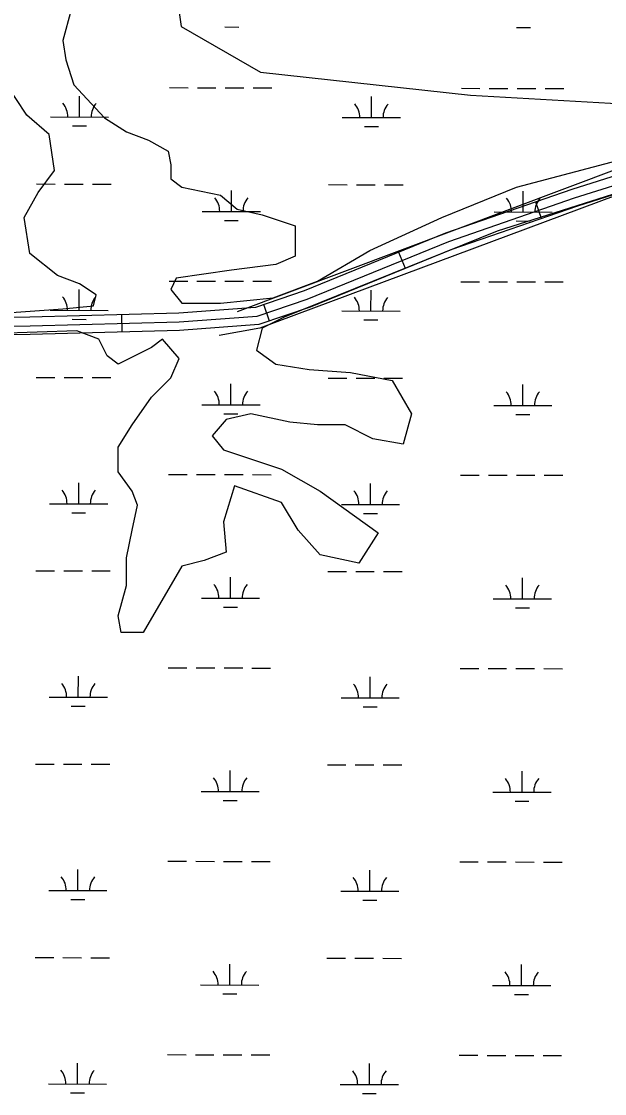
# Model space of a CAD drawing. Extents: x 3219052 to 3256913, y 800770 to 826146.
# Drawn here: x 3230647 to 3231650, y 819676 to 821520 of the extents above; entities that cross this region are included whole.
import ezdxf

# ---------------------------------------------------------------- set-up
doc = ezdxf.new("R2010")
doc.units = 0
for name, color, linetype in [('V-ROAD-CNTR', 7, 'Continuous'), ('V-SITE-VEGE', 7, 'Continuous'), ('V-TOPO-SHOR', 7, 'Continuous'), ('V-WETL-SWMP', 7, 'Continuous')]:
    doc.layers.add(name, color=color, linetype=linetype)

msp = doc.modelspace()

# ---------------------------------------------------------------- linework, layer by layer
at = {"layer": 'V-ROAD-CNTR'}
for p, q in [((3231541, 821180.9), (3231531.1, 821209.2)), ((3231307.1, 821095), (3231295.8, 821122.8)), ((3231073.2, 821004.5), (3231063.5, 821032.9)), ((3230820.1, 820985.6), (3230819.3, 821015.6))]:
    msp.add_line(p, q, dxfattribs=at)
for points in [[(3232818.5, 821364.8), (3232677, 821357.4), (3232496.5, 821355.7), (3232327.4, 821350.5), (3232161.1, 821346.4), (3232045.9, 821332.5), (3231860.2, 821302.6), (3231718.1, 821270.3), (3231593.3, 821230.8), (3231376.3, 821155.6), (3231133, 821056.6), (3231049.3, 821028), (3230917.3, 821018.1), (3230661.4, 821011.5), (3230199.5, 821007.3), (3229904.9, 821011.6), (3229832.6, 821006.9), (3229810.7, 821001.7)], [(3230199.5, 820992.3), (3230661.6, 820996.5), (3230918, 821003.1), (3231052.3, 821013.2), (3231138.3, 821042.5), (3231381.6, 821141.5), (3231598, 821216.6), (3231722, 821255.8), (3231863.1, 821287.8), (3232048, 821317.6), (3232162.2, 821331.4), (3232327.8, 821335.5), (3232496.8, 821340.7), (3232677.5, 821342.4), (3232819.2, 821349.8)], [(3232820, 821334.8), (3232677.9, 821327.4), (3232497.1, 821325.7), (3232328.2, 821320.5), (3232163.3, 821316.4), (3232050.1, 821302.8), (3231865.9, 821273.1), (3231725.9, 821241.3), (3231602.8, 821202.3), (3231386.9, 821127.5), (3231143.5, 821028.5), (3231055.3, 820998.4), (3230918.8, 820988.1), (3230661.9, 820981.5), (3230199.4, 820977.3)]]:
    msp.add_lwpolyline(points, dxfattribs=at)
at = {"layer": 'V-SITE-VEGE'}
for p, q in [((3230732.5, 821539.7), (3230718.2, 821487.4)), ((3230718.2, 821487.4), (3230723, 821454)), ((3230723, 821454), (3230737.2, 821411.2)), ((3230656.4, 821358.9), (3230618.3, 821416)), ((3230737.2, 821411.2), (3230789.5, 821354.1)), ((3230694.4, 821325.6), (3230656.4, 821358.9)), ((3230789.5, 821354.1), (3230827.6, 821330.3)), ((3230827.6, 821330.3), (3230865.6, 821316)), ((3230703.9, 821263.7), (3230694.4, 821325.6)), ((3230865.6, 821316), (3230898.9, 821297)), ((3230898.9, 821297), (3230903.7, 821273.2)), ((3230903.7, 821273.2), (3230903.7, 821249.4)), ((3231498.2, 821235.1), (3231697.9, 821287.5)), ((3230675.4, 821225.6), (3230703.9, 821263.7)), ((3230903.7, 821249.4), (3230922.7, 821235.1)), ((3230922.7, 821235.1), (3230989.3, 821220.9)), ((3231369.8, 821182.8), (3231498.2, 821235.1)), ((3230651.6, 821182.8), (3230675.4, 821225.6)), ((3230989.3, 821220.9), (3231017.8, 821197.1)), ((3231688.4, 821230.4), (3231464.9, 821159)), ((3230661.1, 821120.9), (3230651.6, 821182.8)), ((3231017.8, 821197.1), (3231060.6, 821187.6)), ((3231060.6, 821187.6), (3231117.7, 821168.5)), ((3231246.1, 821125.7), (3231369.8, 821182.8)), ((3231117.7, 821168.5), (3231117.7, 821116.2)), ((3231464.9, 821159), (3231098.7, 821011.5)), ((3231155.8, 821073.4), (3231246.1, 821125.7)), ((3230708.7, 821082.9), (3230661.1, 821120.9)), ((3231117.7, 821116.2), (3231084.4, 821101.9)), ((3231008.3, 821092.4), (3230913.2, 821078.1)), ((3231084.4, 821101.9), (3231008.3, 821092.4)), ((3230746.7, 821068.6), (3230708.7, 821082.9)), ((3230775.3, 821049.6), (3230746.7, 821068.6)), ((3230913.2, 821078.1), (3230903.7, 821059.1)), ((3231079.7, 821044.8), (3231155.8, 821073.4)), ((3230903.7, 821059.1), (3230922.7, 821035.3)), ((3230770.5, 821030.5), (3230775.3, 821049.6)), ((3230922.7, 821035.3), (3230989.3, 821035.3)), ((3230989.3, 821035.3), (3231079.7, 821044.8)), ((3230589.8, 821016.3), (3230718.2, 821025.8)), ((3230718.2, 821025.8), (3230770.5, 821030.5)), ((3231098.7, 821011.5), (3231060.6, 820992.5)), ((3230742, 820987.7), (3230437.6, 820978.2)), ((3230780, 820973.4), (3230742, 820987.7)), ((3231060.6, 820992.5), (3231051.1, 820954.4)), ((3230794.3, 820944.9), (3230780, 820973.4)), ((3230870.4, 820959.2), (3230813.3, 820930.6)), ((3230889.4, 820973.4), (3230870.4, 820959.2)), ((3230918, 820940.1), (3230889.4, 820973.4)), ((3230813.3, 820930.6), (3230794.3, 820944.9)), ((3230903.7, 820906.8), (3230918, 820940.1)), ((3231051.1, 820954.4), (3231084.4, 820930.6)), ((3231084.4, 820930.6), (3231141.5, 820921.1)), ((3231141.5, 820921.1), (3231212.8, 820916.3)), ((3230870.4, 820873.5), (3230903.7, 820906.8)), ((3231212.8, 820916.3), (3231284.2, 820902.1)), ((3231284.2, 820902.1), (3231317.5, 820845)), ((3230837.1, 820825.9), (3230870.4, 820873.5)), ((3230998.8, 820835.4), (3230975, 820806.9)), ((3231041.6, 820845), (3230998.8, 820835.4)), ((3231108.2, 820830.7), (3231041.6, 820845)), ((3231155.8, 820825.9), (3231108.2, 820830.7)), ((3231317.5, 820845), (3231303.2, 820792.6)), ((3230813.3, 820787.8), (3230837.1, 820825.9)), ((3231203.3, 820825.9), (3231155.8, 820825.9)), ((3231250.9, 820802.1), (3231203.3, 820825.9)), ((3230975, 820806.9), (3230994.1, 820783.1)), ((3231303.2, 820792.6), (3231250.9, 820802.1)), ((3230813.3, 820745), (3230813.3, 820787.8)), ((3230994.1, 820783.1), (3231093.9, 820749.8)), ((3230837.1, 820711.7), (3230813.3, 820745)), ((3231093.9, 820749.8), (3231160.5, 820711.7)), ((3231013.1, 820721.2), (3230994.1, 820659.4)), ((3231093.9, 820692.7), (3231013.1, 820721.2)), ((3230846.6, 820687.9), (3230837.1, 820711.7)), ((3231160.5, 820711.7), (3231260.4, 820640.3)), ((3230837.1, 820645.1), (3230846.6, 820687.9)), ((3231122.5, 820645.1), (3231093.9, 820692.7)), ((3230827.6, 820597.5), (3230837.1, 820645.1)), ((3230994.1, 820659.4), (3230998.8, 820607)), ((3231160.5, 820602.3), (3231122.5, 820645.1)), ((3231260.4, 820640.3), (3231227.1, 820588)), ((3230827.6, 820549.9), (3230827.6, 820597.5)), ((3230960.8, 820592.7), (3230922.7, 820583.2)), ((3230998.8, 820607), (3230960.8, 820592.7)), ((3231227.1, 820588), (3231160.5, 820602.3)), ((3230922.7, 820583.2), (3230856.1, 820469)), ((3230813.3, 820497.6), (3230827.6, 820549.9)), ((3230818.1, 820469), (3230813.3, 820497.6)), ((3230856.1, 820469), (3230818.1, 820469))]:
    msp.add_line(p, q, dxfattribs=at)
at = {"layer": 'V-TOPO-SHOR'}
for points in [[(3233235, 821643), (3232132.1, 821664.9), (3231614.9, 821665.9), (3231214.7, 821647.3), (3231029.2, 821637.9), (3230951.1, 821618.5), (3230912, 821579.6), (3230921.6, 821511.2), (3231058.1, 821432.9), (3231419.1, 821393.1), (3231780.2, 821372.8), (3232043.7, 821391.8), (3232346.4, 821430.2), (3232668.5, 821449), (3233010.1, 821467.8), (3233254.8, 821467.3)], [(3231018.6, 821021.2), (3231675.7, 821268.4), (3231959.5, 821325.2), (3232220.9, 821353.3), (3232335.7, 821359.5), (3232708.7, 821371.4), (3233145.3, 821380.1), (3233381.2, 821392.3), (3234592.5, 821440.8), (3235918.6, 821495.4), (3236211.9, 821507.5), (3236747.4, 821519.1), (3237139.4, 821499.2), (3237486.7, 821469.8), (3237665.2, 821440.7), (3237840.4, 821389.3), (3238331, 821267.2), (3238525.4, 821241.3), (3238624.2, 821260.2), (3238828.4, 821352.2), (3238956, 821431.6), (3238978.4, 821450.7), (3238997.6, 821479.4), (3239020.9, 821505.5)], [(3237499.4, 821425.1), (3237190.3, 821448.1), (3237008.6, 821454.8), (3236658, 821468.3), (3236208.6, 821462.9), (3235921.7, 821447.6), (3235548.7, 821429.2), (3235013.2, 821417.6), (3234653, 821402.4), (3233935.8, 821375.2), (3233263.2, 821338.4), (3232418.5, 821321), (3232147.5, 821308.8), (3231870.2, 821271.2), (3231669.2, 821220.6), (3231056.8, 820992.4), (3230986.6, 820979.8)]]:
    msp.add_lwpolyline(points, dxfattribs=at)
at = {"layer": 'V-WETL-SWMP'}
for p, q in [((3230996.5, 821510.5), (3231020.5, 821510.4)), ((3231498.4, 821509.4), (3231522.4, 821509.4)), ((3230901.4, 821406.1), (3230933.4, 821406)), ((3230949.4, 821406), (3230981.4, 821405.9)), ((3230997.4, 821405.9), (3231029.4, 821405.8)), ((3231045.4, 821405.8), (3231077.4, 821405.7)), ((3231403.3, 821405), (3231435.3, 821404.9)), ((3231451.3, 821404.9), (3231483.3, 821404.8)), ((3231499.3, 821404.8), (3231531.3, 821404.7)), ((3231547.3, 821404.7), (3231579.3, 821404.6)), ((3230746.7, 821355.6), (3230746.8, 821391.6)), ((3231248.6, 821354.6), (3231248.7, 821390.6)), ((3230696.7, 821355.7), (3230796.7, 821355.5)), ((3231198.6, 821354.7), (3231298.6, 821354.5)), ((3230734.7, 821340.2), (3230758.7, 821340.2)), ((3231236.6, 821339.2), (3231260.6, 821339.1)), ((3230673, 821240.4), (3230705, 821240.3)), ((3230721, 821240.3), (3230753, 821240.2)), ((3230769, 821240.2), (3230801, 821240.1)), ((3231175, 821239.3), (3231207, 821239.2)), ((3231223, 821239.2), (3231255, 821239.1)), ((3231271, 821239.1), (3231303, 821239)), ((3231007.8, 821193.2), (3231007.9, 821229.2)), ((3231509.7, 821192.2), (3231509.8, 821228.2)), ((3230957.8, 821193.3), (3231057.8, 821193.1)), ((3231459.7, 821192.3), (3231559.7, 821192.1)), ((3230995.8, 821177.8), (3231019.8, 821177.8)), ((3231497.7, 821176.8), (3231521.7, 821176.7)), ((3230900.7, 821073.4), (3230932.7, 821073.3)), ((3230948.7, 821073.3), (3230980.7, 821073.2)), ((3230996.7, 821073.2), (3231028.7, 821073.1)), ((3231044.7, 821073.1), (3231076.7, 821073)), ((3231402.6, 821072.3), (3231434.6, 821072.3)), ((3231450.6, 821072.2), (3231482.6, 821072.2)), ((3231498.6, 821072.1), (3231530.6, 821072.1)), ((3231546.6, 821072), (3231578.6, 821072)), ((3230746, 821023), (3230746.1, 821059)), ((3231247.9, 821021.9), (3231248, 821057.9)), ((3230696, 821023.1), (3230796, 821022.9)), ((3231197.9, 821022), (3231297.9, 821021.8)), ((3230734, 821007.6), (3230758, 821007.5)), ((3231235.9, 821006.5), (3231259.9, 821006.5)), ((3230672.4, 820907.7), (3230704.4, 820907.6)), ((3230720.4, 820907.6), (3230752.4, 820907.5)), ((3230768.4, 820907.5), (3230800.4, 820907.4)), ((3231174.3, 820906.6), (3231206.3, 820906.6)), ((3231222.3, 820906.5), (3231254.3, 820906.5)), ((3231270.3, 820906.4), (3231302.3, 820906.4)), ((3231007.1, 820860.6), (3231007.2, 820896.6)), ((3231509, 820859.5), (3231509.1, 820895.5)), ((3230957.1, 820860.7), (3231057.1, 820860.5)), ((3231459, 820859.6), (3231559, 820859.4)), ((3230995.1, 820845.1), (3231019.1, 820845.1)), ((3231497, 820844.1), (3231521, 820844)), ((3230900, 820740.7), (3230932, 820740.6)), ((3230948, 820740.6), (3230980, 820740.5)), ((3230996, 820740.5), (3231028, 820740.4)), ((3231044, 820740.4), (3231076, 820740.3)), ((3231401.9, 820739.7), (3231433.9, 820739.6)), ((3231449.9, 820739.6), (3231481.9, 820739.5)), ((3231497.9, 820739.5), (3231529.9, 820739.4)), ((3231545.9, 820739.4), (3231577.9, 820739.3)), ((3230745.3, 820690.3), (3230745.4, 820726.3)), ((3231247.2, 820689.2), (3231247.3, 820725.2)), ((3230695.3, 820690.4), (3230795.3, 820690.2)), ((3231197.2, 820689.3), (3231297.2, 820689.1)), ((3230733.3, 820674.9), (3230757.3, 820674.8)), ((3231235.2, 820673.8), (3231259.2, 820673.8)), ((3230671.7, 820575), (3230703.7, 820574.9)), ((3230719.7, 820574.9), (3230751.7, 820574.8)), ((3230767.7, 820574.8), (3230799.7, 820574.7)), ((3231173.6, 820574), (3231205.6, 820573.9)), ((3231221.6, 820573.9), (3231253.6, 820573.8)), ((3231269.6, 820573.8), (3231301.6, 820573.7)), ((3231006.4, 820527.9), (3231006.5, 820563.9)), ((3231508.3, 820526.8), (3231508.4, 820562.8)), ((3230956.4, 820528), (3231056.4, 820527.8)), ((3231458.3, 820526.9), (3231558.3, 820526.7)), ((3230994.4, 820512.5), (3231018.4, 820512.4)), ((3231496.3, 820511.4), (3231520.3, 820511.4)), ((3230899.3, 820408), (3230931.3, 820408)), ((3230947.3, 820407.9), (3230979.3, 820407.9)), ((3230995.3, 820407.8), (3231027.3, 820407.8)), ((3231043.3, 820407.7), (3231075.3, 820407.7)), ((3231401.2, 820407), (3231433.2, 820406.9)), ((3231449.2, 820406.9), (3231481.2, 820406.8)), ((3231497.2, 820406.8), (3231529.2, 820406.7)), ((3231545.2, 820406.7), (3231577.2, 820406.6)), ((3230744.6, 820357.6), (3230744.7, 820393.6)), ((3231246.5, 820356.6), (3231246.6, 820392.6)), ((3230694.6, 820357.7), (3230794.6, 820357.5)), ((3231196.5, 820356.7), (3231296.5, 820356.5)), ((3230732.6, 820342.2), (3230756.6, 820342.2)), ((3231234.5, 820341.2), (3231258.5, 820341.1)), ((3230671, 820242.3), (3230703, 820242.3)), ((3230719, 820242.2), (3230751, 820242.2)), ((3230767, 820242.1), (3230799, 820242.1)), ((3231172.9, 820241.3), (3231204.9, 820241.2)), ((3231220.9, 820241.2), (3231252.9, 820241.1)), ((3231268.9, 820241.1), (3231300.9, 820241)), ((3231005.7, 820195.2), (3231005.8, 820231.2)), ((3231507.6, 820194.2), (3231507.7, 820230.2)), ((3230955.7, 820195.3), (3231055.7, 820195.1)), ((3231457.6, 820194.3), (3231557.6, 820194.1)), ((3230993.7, 820179.8), (3231017.7, 820179.8)), ((3231495.6, 820178.8), (3231519.6, 820178.7)), ((3230898.6, 820075.4), (3230930.6, 820075.3)), ((3230946.6, 820075.3), (3230978.6, 820075.2)), ((3230994.6, 820075.2), (3231026.6, 820075.1)), ((3231042.6, 820075.1), (3231074.6, 820075)), ((3231400.5, 820074.3), (3231432.5, 820074.2)), ((3231448.5, 820074.2), (3231480.5, 820074.1)), ((3231496.5, 820074.1), (3231528.5, 820074)), ((3231544.5, 820074), (3231576.5, 820073.9)), ((3230743.9, 820024.9), (3230744, 820060.9)), ((3231245.8, 820023.9), (3231245.9, 820059.9)), ((3230693.9, 820025), (3230793.9, 820024.8)), ((3231195.8, 820024), (3231295.8, 820023.8)), ((3230731.9, 820009.5), (3230755.9, 820009.5)), ((3231233.8, 820008.5), (3231257.8, 820008.4)), ((3230670.3, 819909.7), (3230702.3, 819909.6)), ((3230718.3, 819909.6), (3230750.3, 819909.5)), ((3230766.3, 819909.5), (3230798.3, 819909.4)), ((3231172.2, 819908.6), (3231204.2, 819908.5)), ((3231220.2, 819908.5), (3231252.2, 819908.4)), ((3231268.2, 819908.4), (3231300.2, 819908.3)), ((3231005, 819862.5), (3231005.1, 819898.5)), ((3231506.9, 819861.5), (3231507, 819897.5)), ((3230955, 819862.6), (3231055, 819862.4)), ((3231456.9, 819861.6), (3231556.9, 819861.4)), ((3230993, 819847.1), (3231017, 819847.1)), ((3231494.9, 819846.1), (3231518.9, 819846)), ((3230897.9, 819742.7), (3230929.9, 819742.6)), ((3230945.9, 819742.6), (3230977.9, 819742.5)), ((3230993.9, 819742.5), (3231025.9, 819742.4)), ((3231041.9, 819742.4), (3231073.9, 819742.3)), ((3231399.8, 819741.6), (3231431.8, 819741.6)), ((3231447.8, 819741.5), (3231479.8, 819741.5)), ((3231495.8, 819741.4), (3231527.8, 819741.4)), ((3231543.8, 819741.3), (3231575.8, 819741.3)), ((3230743.2, 819692.3), (3230743.3, 819728.3)), ((3231245.1, 819691.2), (3231245.2, 819727.2)), ((3230693.2, 819692.4), (3230793.2, 819692.2)), ((3231195.1, 819691.3), (3231295.1, 819691.1)), ((3230731.2, 819676.9), (3230755.2, 819676.8)), ((3231233.1, 819675.8), (3231257.1, 819675.8))]:
    msp.add_line(p, q, dxfattribs=at)
for centre, start, end in [((3230691.5, 821356.2), 359.1081, 40.6518), ((3230801.9, 821356), 139.1081, 180.6517), ((3231193.4, 821355.2), 359.1081, 40.6518), ((3231303.8, 821354.9), 139.1081, 180.6517), ((3230952.6, 821193.8), 359.1081, 40.6518), ((3231063, 821193.6), 139.1081, 180.6517), ((3231454.5, 821192.8), 359.1081, 40.6518), ((3231564.9, 821192.5), 139.1081, 180.6517), ((3230690.8, 821023.6), 359.1081, 40.6518), ((3230801.2, 821023.3), 139.1081, 180.6517), ((3231192.7, 821022.5), 359.1081, 40.6518), ((3231303.2, 821022.3), 139.1081, 180.6517), ((3230951.9, 820861.1), 359.1081, 40.6518), ((3231062.3, 820860.9), 139.1081, 180.6517), ((3231453.8, 820860.1), 359.1081, 40.6518), ((3231564.2, 820859.9), 139.1081, 180.6517), ((3230690.1, 820690.9), 359.1081, 40.6518), ((3230800.5, 820690.7), 139.1081, 180.6517), ((3231192, 820689.8), 359.1081, 40.6518), ((3231302.5, 820689.6), 139.1081, 180.6517), ((3230951.2, 820528.5), 359.1081, 40.6518), ((3231061.6, 820528.2), 139.1081, 180.6517), ((3231453.1, 820527.4), 359.1081, 40.6518), ((3231563.6, 820527.2), 139.1081, 180.6517), ((3230689.4, 820358.2), 359.1081, 40.6518), ((3230799.9, 820358), 139.1081, 180.6517), ((3231191.3, 820357.2), 359.1081, 40.6518), ((3231301.8, 820356.9), 139.1081, 180.6517), ((3230950.5, 820195.8), 359.1081, 40.6518), ((3231060.9, 820195.6), 139.1081, 180.6517), ((3231452.4, 820194.7), 359.1081, 40.6518), ((3231562.9, 820194.5), 139.1081, 180.6517), ((3230688.7, 820025.5), 359.1081, 40.6518), ((3230799.2, 820025.3), 139.1081, 180.6517), ((3231190.6, 820024.5), 359.1081, 40.6518), ((3231301.1, 820024.3), 139.1081, 180.6517), ((3230949.8, 819863.1), 359.1081, 40.6518), ((3231060.2, 819862.9), 139.1081, 180.6517), ((3231451.7, 819862.1), 359.1081, 40.6518), ((3231562.2, 819861.8), 139.1081, 180.6517), ((3230688, 819692.9), 359.1081, 40.6518), ((3230798.5, 819692.6), 139.1081, 180.6517), ((3231189.9, 819691.8), 359.1081, 40.6518), ((3231300.4, 819691.6), 139.1081, 180.6517)]:
    msp.add_arc(centre, 35.2, start, end, dxfattribs=at)

doc.saveas('drawing.dxf')
